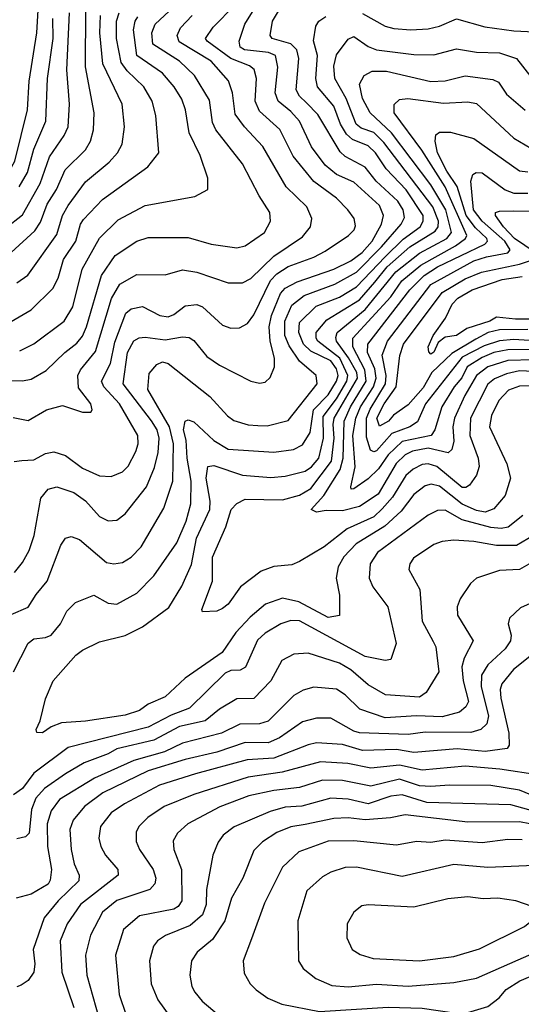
# Model space of a CAD drawing. Extents: x 1308313 to 1441400, y 959662 to 1036319.
# Tile 642 of 656: x 1395325 to 1397082, y 1007613 to 1011061. Entities that reach past the tile are written whole.
import ezdxf

# ---------------------------------------------------------------- set-up
doc = ezdxf.new("R2010")
doc.units = 0

msp = doc.modelspace()

# ---------------------------------------------------------------- linework, layer by layer
at = {"layer": '0CON10XD'}
for points in [[(1394165, 1010176.4), (1394255, 1010184.7), (1394375, 1010195.2), (1394485, 1010189.1), (1394575, 1010207.4), (1394655, 1010244.4), (1394725, 1010297.5), (1394795, 1010331.6), (1394925, 1010373.7), (1395063.2, 1010396.8), (1395226.3, 1010463.7), (1395279.8, 1010515), (1395308.5, 1010565), (1395352.6, 1010745), (1395358.2, 1010845), (1395385.2, 1011015.2), (1395394.3, 1011174.3)], [(1395786.1, 1009656.1), (1395687.7, 1009785), (1395702.5, 1009895), (1395725, 1009936.1), (1395743, 1009947), (1395765, 1009949.5), (1395835, 1009939.7), (1395895, 1009950), (1395918.3, 1009948.3), (1395935, 1009937.1), (1395981, 1009881), (1396025, 1009850.4), (1396135, 1009794.4), (1396165, 1009788.1), (1396185, 1009790.8), (1396202, 1009808), (1396217.2, 1009845), (1396217.5, 1009875), (1396202.7, 1009935), (1396199.3, 1009985), (1396207.4, 1010025), (1396237.9, 1010102.1), (1396255, 1010120), (1396297.2, 1010142.8), (1396425, 1010187.2), (1396485, 1010216.6), (1396524.9, 1010245), (1396558.9, 1010285), (1396592.4, 1010345), (1396598.8, 1010375), (1396585, 1010409.8), (1396495, 1010491.8), (1396435, 1010518.8), (1396395, 1010550.7), (1396347.2, 1010615), (1396305, 1010705.2), (1396275, 1010739.4), (1396230, 1010775), (1396219.8, 1010805), (1396228.9, 1010895), (1396220.6, 1010935), (1396196.2, 1010946.2), (1396112.3, 1010955), (1396096.8, 1010965), (1396093.7, 1010985), (1396113, 1011045), (1396190.1, 1011169.9)], [(1395235, 1009798.9), (1395335, 1009796.3), (1395365, 1009801.9), (1395418.2, 1009831.8), (1395482.7, 1009895), (1395525, 1009927.4), (1395545, 1009952), (1395558.8, 1009985), (1395611.6, 1010165), (1395659.7, 1010235), (1395735, 1010284.7), (1395775, 1010298.1), (1395915, 1010298.4), (1395995.4, 1010274.6), (1396085, 1010261.5), (1396115, 1010268.8), (1396182.2, 1010315), (1396203.5, 1010355), (1396201.2, 1010385), (1396163.6, 1010443.6), (1396105, 1010555.6), (1396011.7, 1010675), (1396000.2, 1010700.2), (1395989.3, 1010779.3), (1395936.7, 1010865), (1395884.2, 1010915), (1395791.6, 1010975), (1395787.3, 1011015), (1395800, 1011045), (1395865, 1011105.9)], [(1395295, 1008977.9), (1395355, 1009003.2), (1395382.6, 1009047.4), (1395420.9, 1009095), (1395469.6, 1009220.4), (1395485, 1009245.6), (1395505, 1009251.1), (1395535, 1009240.4), (1395629.3, 1009159.3), (1395655, 1009154.8), (1395685, 1009159.4), (1395715, 1009178.2), (1395750.8, 1009215), (1395829.9, 1009350.1), (1395861.8, 1009445), (1395864.2, 1009575), (1395850, 1009635), (1395774.1, 1009765.9), (1395778.4, 1009821.6), (1395805, 1009852.7), (1395825, 1009862.9), (1395845, 1009856.2), (1395990.7, 1009740.7), (1396053, 1009673), (1396075, 1009656.9), (1396125, 1009642.3), (1396159.4, 1009639.4), (1396191.6, 1009638.4), (1396265, 1009657.3), (1396367, 1009785), (1396363.9, 1009815), (1396304.4, 1009864.4), (1396268.9, 1009918.9), (1396253.2, 1009955), (1396253.9, 1010005), (1396278.5, 1010061.5), (1396321.8, 1010095), (1396428.4, 1010135), (1396505, 1010176.8), (1396591.8, 1010265), (1396660.6, 1010345), (1396672.2, 1010367.8), (1396667.9, 1010395), (1396649.5, 1010425), (1396574, 1010495), (1396535, 1010544.8), (1396465, 1010581.3), (1396447.6, 1010597.6), (1396369, 1010729), (1396329.3, 1010769.3), (1396305, 1010792.7), (1396293.6, 1010815), (1396303, 1010925), (1396295.7, 1010955), (1396275, 1010975.7), (1396209.4, 1010995), (1396202.1, 1011005), (1396210, 1011055), (1396245.9, 1011114.1)], [(1395306.3, 1009513.6), (1395332.7, 1009517.3), (1395375, 1009518.9), (1395415, 1009541.2), (1395445, 1009547.8), (1395485, 1009534.7), (1395545, 1009489.7), (1395605, 1009463.4), (1395645, 1009460.7), (1395685, 1009477.3), (1395705, 1009497.3), (1395731.9, 1009548.1), (1395739.6, 1009575), (1395738.9, 1009605), (1395674.5, 1009715), (1395619.6, 1009775), (1395612, 1009795), (1395642.7, 1009857.3), (1395658.2, 1009931.8), (1395696.8, 1010033.2), (1395715, 1010048.2), (1395755, 1010055.9), (1395815.8, 1010025), (1395845, 1010020.6), (1395865, 1010028.5), (1395905, 1010058.9), (1395945, 1010063.6), (1395965, 1010054.7), (1396035, 1009990.4), (1396065, 1009980.8), (1396095, 1009981.2), (1396122.8, 1009997.3), (1396145, 1010026.9), (1396202.9, 1010147.1), (1396225, 1010171), (1396265, 1010196.8), (1396355, 1010229.4), (1396395, 1010250.2), (1396476.9, 1010305), (1396496.9, 1010325), (1396501.5, 1010338.5), (1396496.8, 1010365), (1396473.7, 1010395), (1396435, 1010435.8), (1396355, 1010494.2), (1396283, 1010583), (1396236.2, 1010676.2), (1396165, 1010740), (1396149.3, 1010775), (1396154.8, 1010855), (1396145.8, 1010885.8), (1396129.4, 1010899.4), (1396064.9, 1010924.9), (1395981.8, 1010985), (1395975.9, 1010995), (1396002.9, 1011035), (1396078.8, 1011111.2)], [(1395275, 1010330.4), (1395335, 1010377.7), (1395397.1, 1010487.1), (1395429.9, 1010580.1), (1395481.4, 1010655), (1395494.3, 1010685), (1395500, 1010765), (1395490.2, 1010885), (1395499, 1011085)], [(1395295, 1010245.3), (1395378.4, 1010321.6), (1395397.9, 1010352.1), (1395421.7, 1010415), (1395454.4, 1010465.6), (1395484.3, 1010535), (1395555.3, 1010605), (1395573.6, 1010635), (1395583.8, 1010675), (1395586.2, 1010735), (1395555.8, 1010895.8), (1395556.6, 1011095)], [(1395295.7, 1010004.3), (1395365, 1010044.7), (1395441.1, 1010118.9), (1395459.6, 1010155), (1395478.7, 1010221.3), (1395521.6, 1010285), (1395538.1, 1010345), (1395548.6, 1010361.4), (1395615, 1010430.8), (1395774.4, 1010545.6), (1395812.9, 1010595), (1395801.9, 1010725), (1395789.5, 1010775), (1395759.5, 1010825), (1395701.2, 1010881.2), (1395680.5, 1010910.5), (1395664.6, 1010995), (1395664.6, 1011055.4), (1395673.1, 1011085)], [(1395302.3, 1009667.7), (1395355, 1009656.8), (1395419.2, 1009695), (1395475, 1009709.6), (1395545, 1009685.8), (1395574.1, 1009685.9), (1395579.2, 1009695), (1395574.4, 1009715), (1395531.3, 1009771.3), (1395528.4, 1009815), (1395537.6, 1009835), (1395590.7, 1009899.3), (1395646.2, 1010083.8), (1395676, 1010135), (1395735, 1010168.2), (1395835, 1010167.6), (1395895, 1010184.7), (1395945, 1010176.8), (1396055, 1010138.9), (1396105, 1010138.9), (1396135, 1010154.7), (1396215, 1010232.9), (1396315, 1010300.3), (1396343.1, 1010335), (1396347.7, 1010365), (1396330.9, 1010405), (1396258.2, 1010475), (1396176.4, 1010616.4), (1396112.4, 1010685), (1396080.1, 1010730.1), (1396070, 1010805), (1396056.5, 1010846.5), (1395995.2, 1010915), (1395883.2, 1010983.2), (1395876.5, 1011005), (1395888.1, 1011031.9), (1395928.8, 1011075)], [(1395303.2, 1008776.8), (1395355, 1008877.8), (1395375, 1008892.2), (1395415, 1008896.7), (1395435, 1008905.3), (1395468.5, 1008945), (1395490.2, 1008989.8), (1395520, 1009020), (1395585, 1009045.5), (1395635, 1009017.5), (1395665, 1009013.6), (1395735, 1009052), (1395795, 1009112.9), (1395875, 1009228.8), (1395908.4, 1009305), (1395924.8, 1009365), (1395925.1, 1009445), (1395911.5, 1009525), (1395908.2, 1009588.2), (1395898.4, 1009625), (1395905, 1009654.3), (1395915, 1009659.5), (1395935, 1009652.3), (1396005, 1009586.6), (1396055, 1009557), (1396215, 1009545.7), (1396283.9, 1009556.1), (1396315, 1009571.9), (1396341.9, 1009615), (1396353.5, 1009695), (1396405, 1009747.3), (1396434.6, 1009795), (1396440.5, 1009815), (1396435, 1009837.9), (1396415, 1009865.8), (1396345, 1009900.2), (1396318.7, 1009925), (1396302.6, 1009965), (1396305, 1010000.8), (1396362.9, 1010057.1), (1396445, 1010088.6), (1396505, 1010125.4), (1396605, 1010229.7), (1396667.7, 1010292.3), (1396728.1, 1010335), (1396738.6, 1010355), (1396737.8, 1010375), (1396678.3, 1010465), (1396608.8, 1010538.8), (1396571.3, 1010595), (1396545, 1010619.1), (1396490.9, 1010640.9), (1396469.5, 1010659.5), (1396448.1, 1010695), (1396425, 1010757.4), (1396367.6, 1010825), (1396361.9, 1010855), (1396367.9, 1010935), (1396353.5, 1010986.5), (1396362.1, 1011037.9), (1396372.9, 1011055), (1396397.6, 1011072.4)], [(1395315, 1010139.4), (1395353.4, 1010166.6), (1395455, 1010308.9), (1395475.4, 1010374.6), (1395495, 1010410.6), (1395555, 1010492.8), (1395638.5, 1010561.5), (1395667.7, 1010595), (1395683.4, 1010625), (1395691.9, 1010685), (1395684.2, 1010765), (1395616.4, 1010906.4), (1395605.7, 1011015), (1395608.6, 1011075)], [(1396525, 1011082.3), (1396605, 1011038.2), (1396635, 1011029.6), (1396695, 1011024.8), (1396755, 1011029.1), (1396795, 1011038), (1396855, 1011064.1), (1396954.1, 1011035.9), (1397055, 1011021.4), (1397128.3, 1011018.3)], [(1395323.4, 1010475), (1395352.5, 1010525), (1395375, 1010607.3), (1395417.1, 1010705), (1395422.7, 1010855), (1395441.9, 1010995), (1395441.4, 1011065)], [(1395325, 1009901.2), (1395375, 1009925.9), (1395481.1, 1010005), (1395510.6, 1010055), (1395543.4, 1010186.6), (1395605, 1010295.4), (1395670.4, 1010359.6), (1395765, 1010410), (1395938.6, 1010441.4), (1395984.3, 1010465.7), (1395984.2, 1010505.8), (1395956.7, 1010585), (1395919, 1010665), (1395906.2, 1010745), (1395892.5, 1010782.5), (1395866.4, 1010825), (1395825, 1010873.1), (1395735.6, 1010935.6), (1395723.3, 1011025), (1395729, 1011055), (1395739.2, 1011070.8)], [(1396132.1, 1008967.9), (1396082.4, 1008915), (1396033.7, 1008845), (1395904.5, 1008755), (1395835, 1008690), (1395775, 1008663.3), (1395745, 1008641.8), (1395695, 1008625.2), (1395555, 1008604.2), (1395471.6, 1008598.4), (1395435.3, 1008584.7), (1395405, 1008562.9), (1395385, 1008564.2), (1395382.9, 1008575), (1395396.2, 1008605), (1395415, 1008682.5), (1395441.9, 1008745), (1395522.2, 1008835), (1395545, 1008852.9), (1395605, 1008881.5), (1395695, 1008904.4), (1395754.6, 1008935), (1395847.4, 1009002.6), (1395892.8, 1009077.2), (1395926.9, 1009153.1), (1395944.3, 1009245), (1395990.5, 1009345), (1395992.1, 1009375), (1395978.5, 1009455), (1395984, 1009496), (1396005, 1009499.5), (1396105, 1009465.7), (1396205, 1009457.3), (1396255, 1009462.7), (1396325, 1009480.2), (1396347.1, 1009495), (1396372.7, 1009525), (1396389.5, 1009595), (1396388.3, 1009671.7), (1396435, 1009733.1), (1396471, 1009795), (1396474.4, 1009815), (1396445.9, 1009875), (1396369.7, 1009935), (1396363.2, 1009945), (1396363, 1009965), (1396400.6, 1010009.4), (1396515, 1010079.9), (1396568.8, 1010141.2), (1396611.9, 1010195), (1396691.3, 1010265), (1396780.3, 1010319.8), (1396791, 1010335), (1396791.3, 1010355), (1396772.2, 1010405), (1396600.6, 1010630.6), (1396565.7, 1010665.7), (1396520.5, 1010680.5), (1396503.2, 1010695), (1396468.4, 1010785), (1396428.5, 1010855), (1396425, 1010897.5), (1396435, 1010937.5), (1396475, 1010992.5), (1396495, 1011001.5), (1396545, 1010966.9), (1396574.3, 1010955), (1396705, 1010939), (1396775, 1010938.2), (1396855, 1010958.2), (1396925, 1010947.5), (1397005.3, 1010944.8), (1397065.2, 1010925.2), (1397115, 1010860.4)], [(1397125, 1009829), (1397075, 1009830.9), (1397029.6, 1009820.4), (1396987.5, 1009802.6), (1396965, 1009784.3), (1396903.5, 1009665), (1396901.2, 1009605), (1396930.7, 1009525), (1396934.2, 1009495.8), (1396924.8, 1009465.2), (1396899.8, 1009430.2), (1396887.9, 1009422.1), (1396875, 1009422.5), (1396786.2, 1009496.2), (1396755.9, 1009505.9), (1396735, 1009503.2), (1396702.9, 1009487.1), (1396677.5, 1009465), (1396631.2, 1009388.8), (1396595, 1009348), (1396565, 1009319.7), (1396471.8, 1009278.2), (1396391.4, 1009215), (1396305, 1009163.1), (1396278.6, 1009151.4), (1396215, 1009145.5), (1396170.7, 1009129.3), (1396098.2, 1009075), (1396055, 1009014.4), (1396035, 1008998.6), (1396015, 1008990), (1395965, 1008987.5), (1395963.1, 1008995), (1396000, 1009095), (1396000.8, 1009179.1), (1396047.4, 1009285), (1396066.2, 1009345), (1396085, 1009366.4), (1396115, 1009381.8), (1396245, 1009379.6), (1396305, 1009396), (1396345, 1009418.7), (1396416.9, 1009515), (1396426.9, 1009595), (1396422.6, 1009642.6), (1396426.9, 1009665), (1396508.4, 1009805), (1396505.9, 1009825), (1396477.1, 1009877.1), (1396435.1, 1009935), (1396432, 1009948), (1396437.4, 1009965), (1396534.5, 1010045.5), (1396642.7, 1010177.3), (1396725, 1010243.5), (1396821.3, 1010295), (1396837.6, 1010315), (1396817.3, 1010395), (1396765, 1010482.2), (1396627.5, 1010665), (1396552.3, 1010735), (1396525.9, 1010785), (1396515.3, 1010834.8), (1396531.5, 1010865), (1396559, 1010881), (1396609.6, 1010880.4), (1396765, 1010844.8), (1396815, 1010847), (1396885, 1010863.9), (1396981.8, 1010851.8), (1397001.4, 1010841.4), (1397029.4, 1010799.4), (1397095, 1010743.3)], [(1397125, 1009869.3), (1397035, 1009867.5), (1396965, 1009844.7), (1396925.2, 1009814.8), (1396883.8, 1009745), (1396847.4, 1009665), (1396842.5, 1009635), (1396845.2, 1009585), (1396838.6, 1009555), (1396825.8, 1009544.2), (1396755, 1009559.7), (1396700.6, 1009549.4), (1396675, 1009536.4), (1396643.8, 1009506.2), (1396580.4, 1009399.6), (1396515, 1009356), (1396455, 1009340.4), (1396398.4, 1009341.6), (1396365, 1009335.7), (1396346.2, 1009345), (1396390.2, 1009395), (1396447.6, 1009485), (1396457.3, 1009525), (1396461.7, 1009655), (1396484.1, 1009705), (1396538.2, 1009795), (1396534.3, 1009835), (1396491.7, 1009915), (1396492.1, 1009945), (1396625, 1010090), (1396663.9, 1010146.1), (1396729.4, 1010200.6), (1396851.4, 1010268.6), (1396886.4, 1010295), (1396891, 1010305), (1396814.9, 1010474.9), (1396733.8, 1010603.8), (1396636.8, 1010735), (1396636.6, 1010763.4), (1396655, 1010781.3), (1396684.8, 1010785.2), (1396808.9, 1010768.9), (1396895, 1010773.2), (1396925, 1010767.1), (1397055, 1010645.3), (1397115, 1010610.5)], [(1397115, 1009905.4), (1397035, 1009904.9), (1396985, 1009894.9), (1396945, 1009878.2), (1396891.9, 1009845), (1396873.2, 1009806.8), (1396846.1, 1009775), (1396803.4, 1009705), (1396778.8, 1009625), (1396766.2, 1009605), (1396665, 1009583.4), (1396615, 1009537.3), (1396581.8, 1009488.2), (1396545, 1009453.2), (1396495, 1009417.5), (1396486.4, 1009416.4), (1396484.5, 1009424.5), (1396500.4, 1009495), (1396492, 1009605), (1396502.5, 1009665), (1396518.9, 1009705), (1396563.7, 1009775), (1396573.9, 1009805), (1396568.3, 1009838.3), (1396543, 1009895), (1396544.8, 1009925), (1396691, 1010115), (1396741.1, 1010165), (1396787.7, 1010195), (1396953.8, 1010275), (1396962.9, 1010285), (1396960.8, 1010295), (1396921.7, 1010331.7), (1396888.8, 1010375), (1396856.8, 1010476.8), (1396820.5, 1010530.5), (1396788.7, 1010595), (1396780.2, 1010635), (1396782.4, 1010657.6), (1396795, 1010666.4), (1396833.5, 1010666.5), (1396915, 1010644.1), (1397075, 1010531.4), (1397105, 1010527.4)], [(1397145, 1009934.9), (1397055, 1009940.9), (1397005, 1009936), (1396951.1, 1009918.9), (1396875, 1009878.5), (1396745.7, 1009715), (1396717.8, 1009652.2), (1396690.8, 1009635), (1396628.3, 1009611.7), (1396575, 1009551.2), (1396565, 1009547.4), (1396553.7, 1009553.7), (1396539.3, 1009599.3), (1396539.5, 1009665), (1396552.7, 1009697.3), (1396606.1, 1009785), (1396608.2, 1009815), (1396594.6, 1009885.4), (1396613.1, 1009935), (1396765, 1010133.1), (1396915, 1010216), (1396959.8, 1010230.2), (1397035, 1010244.8), (1397042.9, 1010255), (1397023.8, 1010285), (1396944.9, 1010355), (1396914.1, 1010395), (1396904.8, 1010495.2), (1396911.4, 1010518.6), (1396923.9, 1010526.1), (1396945, 1010524.2), (1397025, 1010465.2), (1397055, 1010453), (1397105, 1010453.3)], [(1397130.8, 1010245), (1397058.1, 1010295), (1397018.8, 1010335), (1396990.9, 1010375), (1396991.4, 1010385), (1397005, 1010390.4), (1397055, 1010390.8), (1397215, 1010388.8)], [(1397105, 1009975.6), (1397005, 1009974.5), (1396965.3, 1009965), (1396922.5, 1009942.5), (1396837.9, 1009892.1), (1396768.8, 1009825), (1396737.9, 1009772.1), (1396685, 1009712.4), (1396634.7, 1009675.3), (1396617.2, 1009655), (1396585, 1009637.2), (1396576.3, 1009665), (1396601.4, 1009715), (1396643.1, 1009775), (1396656.7, 1009885), (1396669, 1009925), (1396804.6, 1010105.4), (1396885, 1010152.9), (1396942.9, 1010177.1), (1397074.9, 1010205.1), (1397134.7, 1010225)], [(1397175, 1010011.5), (1397061.6, 1010011.6), (1396995, 1010019.3), (1396971.6, 1010005), (1396891, 1009979), (1396855, 1009954.8), (1396815, 1009949.2), (1396790, 1009930), (1396775, 1009896.2), (1396765, 1009889.5), (1396757.6, 1009897.6), (1396756, 1009915), (1396773, 1009955), (1396816.6, 1010015), (1396839.1, 1010065), (1396860, 1010085), (1396910, 1010115), (1397015, 1010151.3), (1397085, 1010161.5)], [(1397125, 1009778.6), (1397075, 1009777.4), (1397036.9, 1009763.1), (1397002.6, 1009727.4), (1396976.9, 1009675), (1396970.9, 1009635), (1397031.6, 1009505), (1397043.4, 1009455), (1397025.3, 1009395), (1396985, 1009347.5), (1396955, 1009336), (1396925, 1009341.4), (1396875, 1009363.8), (1396795, 1009427), (1396766.4, 1009433.6), (1396745, 1009428), (1396705, 1009398.1), (1396660.8, 1009339.2), (1396603.4, 1009286.6), (1396502.9, 1009225), (1396459.8, 1009180.2), (1396440.7, 1009145), (1396432.8, 1009105), (1396445.4, 1009045), (1396445.5, 1008974.5), (1396405, 1008967.7), (1396302.1, 1009022.1), (1396245, 1009034.4), (1396185.8, 1009014.2), (1396132.1, 1008967.9)], [(1395306.5, 1009125), (1395335, 1009159.5), (1395357.8, 1009202.2), (1395375.7, 1009255), (1395399.4, 1009385), (1395425, 1009416.8), (1395455, 1009425.4), (1395515, 1009405.3), (1395555.5, 1009375.5), (1395605, 1009320.4), (1395635, 1009306.2), (1395665, 1009308.2), (1395695, 1009330), (1395768.9, 1009425), (1395797.1, 1009492.9), (1395809.8, 1009545), (1395813.9, 1009595), (1395806, 1009625), (1395786.1, 1009656.1)], [(1397087.5, 1009325), (1397035.9, 1009284.1), (1397011.1, 1009278.9), (1396975, 1009282.1), (1396875, 1009309.4), (1396815, 1009342.6), (1396787.8, 1009342.2), (1396755, 1009325.3), (1396578.4, 1009195), (1396552.9, 1009155), (1396548.8, 1009105), (1396562, 1009075), (1396614.1, 1009004.1), (1396643.7, 1008876.3), (1396625, 1008820), (1396605, 1008816.5), (1396535, 1008830.2), (1396304.8, 1008955.2), (1396275, 1008956.2), (1396240, 1008945), (1396185, 1008912.5), (1396157.5, 1008887.5), (1396116.3, 1008793.7), (1396096.8, 1008783.2), (1396065, 1008781.7), (1396045, 1008772.7), (1395920.2, 1008649.8), (1395855, 1008625.4), (1395775, 1008583.8), (1395495, 1008512.4), (1395375, 1008422.6), (1395335, 1008368.4), (1395303.9, 1008346.1)], [(1397144.2, 1009265.8), (1397065, 1009219.4), (1396995, 1009219.1), (1396915, 1009233.7), (1396845, 1009238.4), (1396805, 1009233.6), (1396775, 1009222.4), (1396704.5, 1009175), (1396691.2, 1009155), (1396687.9, 1009135), (1396726, 1009065), (1396734.8, 1008954.8), (1396773.5, 1008883.5), (1396782.2, 1008865), (1396792.5, 1008777.5), (1396748.2, 1008705), (1396725, 1008688.6), (1396606.4, 1008696.4), (1396545, 1008731.6), (1396485, 1008784.3), (1396445, 1008807), (1396335, 1008841.8), (1396285, 1008839.4), (1396243.1, 1008816.9), (1396204.1, 1008745), (1396145, 1008683.4), (1396085, 1008682.5), (1396025, 1008645.7), (1395974.9, 1008605.1), (1395885, 1008586), (1395795, 1008537.4), (1395665, 1008507.4), (1395635, 1008490.3), (1395551.1, 1008458.9), (1395485, 1008420.4), (1395411.4, 1008368.6), (1395382, 1008335), (1395366.8, 1008295), (1395357.9, 1008212.1), (1395345, 1008198.7), (1395315, 1008192.6)], [(1397125, 1009162.9), (1397075, 1009135.9), (1397005, 1009131.8), (1396925, 1009105.5), (1396903.9, 1009086.1), (1396867.3, 1009032.7), (1396857.1, 1009005), (1396858.8, 1008975), (1396913.1, 1008885), (1396881.1, 1008825), (1396873.4, 1008795), (1396878.6, 1008745), (1396896.5, 1008673.5), (1396887.7, 1008655), (1396864.8, 1008635.2), (1396805, 1008619.4), (1396715, 1008622.9), (1396605, 1008616), (1396516.8, 1008646.8), (1396465, 1008696.9), (1396435, 1008716.3), (1396355, 1008723.1), (1396317.6, 1008712.4), (1396285, 1008694.1), (1396195, 1008604.4), (1396165, 1008595.2), (1396096.5, 1008593.5), (1396032.2, 1008562.2), (1395895, 1008527.3), (1395832.7, 1008497.3), (1395725, 1008466.6), (1395586.7, 1008405), (1395465, 1008330.2), (1395435, 1008290.4), (1395421.6, 1008245), (1395422.3, 1008165), (1395436.6, 1008085), (1395432, 1008048), (1395425, 1008033.3), (1395365, 1007998), (1395313.3, 1007985)], [(1397155, 1009034.5), (1397079.4, 1009000.6), (1397040, 1008965), (1397036.1, 1008945), (1397046.7, 1008905), (1397044.2, 1008885), (1397025, 1008857.8), (1396965, 1008801.8), (1396942.4, 1008765), (1396941.2, 1008725), (1396966.9, 1008623.1), (1396961.2, 1008595), (1396940, 1008575), (1396905.2, 1008564.8), (1396745, 1008566), (1396685, 1008557.3), (1396515, 1008563.5), (1396495, 1008569.2), (1396415, 1008614.7), (1396365, 1008614.3), (1396315, 1008601.6), (1396235, 1008545.6), (1396195, 1008527.8), (1396115, 1008529.2), (1396015, 1008495.5), (1395905, 1008469.7), (1395775, 1008429.9), (1395616.5, 1008353.5), (1395551.9, 1008305), (1395512.5, 1008257.5), (1395500.3, 1008225), (1395504.8, 1008154.8), (1395515.7, 1008105), (1395533.5, 1008065), (1395531.6, 1008045), (1395459.3, 1007975), (1395411.2, 1007915), (1395371.9, 1007805), (1395378.3, 1007755), (1395374.7, 1007725.3), (1395355, 1007695.6), (1395330.3, 1007679.7)], [(1397117.4, 1008835), (1397054.2, 1008785), (1397013.2, 1008735), (1397007.9, 1008715), (1397010.2, 1008685), (1397038.1, 1008561.9), (1397039.3, 1008520.7), (1397032, 1008508), (1396955, 1008497.7), (1396857.5, 1008507.5), (1396705, 1008494.8), (1396645, 1008504.6), (1396525, 1008501.3), (1396455, 1008522.5), (1396365, 1008527.9), (1396335, 1008521.6), (1396215, 1008474.6), (1396121.4, 1008468.6), (1395940.4, 1008419.6), (1395815, 1008380.4), (1395692.3, 1008315), (1395645, 1008282.8), (1395608.6, 1008235), (1395601.9, 1008195), (1395608.8, 1008165), (1395625.2, 1008135.2), (1395669.2, 1008085), (1395669.6, 1008065), (1395537.7, 1007962.3), (1395490.8, 1007895), (1395466.9, 1007835), (1395473, 1007725), (1395515, 1007601.2)], [(1397145, 1008415.4), (1397006.3, 1008436.3), (1396885, 1008446.5), (1396735, 1008432.4), (1396655, 1008450.1), (1396555, 1008439.4), (1396474.2, 1008455.8), (1396378.2, 1008461.8), (1396244.1, 1008425.9), (1396125, 1008408), (1395935, 1008348), (1395831.5, 1008305), (1395773.4, 1008266.6), (1395742.3, 1008235), (1395732.5, 1008215), (1395732.8, 1008182.8), (1395744.7, 1008155), (1395792.5, 1008085), (1395801.6, 1008055), (1395798.7, 1008035), (1395780.6, 1008015), (1395665, 1007976.5), (1395615, 1007935.9), (1395572.6, 1007855), (1395555.3, 1007785), (1395560.3, 1007715), (1395601.9, 1007565)], [(1397175, 1008322.1), (1397075, 1008362.8), (1396975, 1008379), (1396830.4, 1008380.4), (1396764.9, 1008375.1), (1396725, 1008378.2), (1396655, 1008401), (1396555, 1008376.1), (1396455, 1008397), (1396385, 1008398), (1396305, 1008372.1), (1396215, 1008361.9), (1396127.5, 1008342.5), (1396025.7, 1008304.3), (1395913.5, 1008245), (1395877.4, 1008212.6), (1395862.7, 1008185), (1395864.7, 1008155), (1395891.7, 1008085), (1395892.8, 1007975), (1395879.7, 1007955), (1395864.5, 1007945.5), (1395745, 1007922.4), (1395688.8, 1007875), (1395660.5, 1007785), (1395672.9, 1007647.1), (1395697.5, 1007575)], [(1397205, 1008267.1), (1397045, 1008311.7), (1396750.4, 1008319.6), (1396665, 1008346), (1396625, 1008341.6), (1396545, 1008314.6), (1396475, 1008331.3), (1396415, 1008334.5), (1396313.2, 1008306.8), (1396255, 1008303.3), (1396201.7, 1008288.3), (1396075.8, 1008234.2), (1396038.2, 1008205), (1396019.9, 1008180.1), (1396001.8, 1008135), (1395979.1, 1008015), (1395977.6, 1007962.4), (1395965, 1007926.2), (1395921.7, 1007888.3), (1395836.1, 1007853.9), (1395807.5, 1007835), (1395794.2, 1007815.8), (1395779.2, 1007765), (1395786, 1007685), (1395808.3, 1007628.3), (1395850.6, 1007570.6)], [(1397256.2, 1008216.2), (1397075, 1008251.5), (1396895, 1008250.7), (1396675, 1008276.7), (1396624.1, 1008265.9), (1396535, 1008258.6), (1396475, 1008265.6), (1396425, 1008263.7), (1396325, 1008242.8), (1396275, 1008234.8), (1396225, 1008214.8), (1396175, 1008181.8), (1396145, 1008151.5), (1396106.7, 1008055), (1396067.2, 1007985), (1396043.5, 1007905), (1396000.2, 1007839.8), (1395946.5, 1007795), (1395927.3, 1007765), (1395920.4, 1007715), (1395927.9, 1007675), (1395938.8, 1007655), (1395963.9, 1007623.9), (1396045.6, 1007555)], [(1397085, 1008188.7), (1397035, 1008190), (1396945, 1008178.7), (1396815, 1008187.5), (1396765, 1008178.8), (1396715, 1008182.5), (1396645, 1008170), (1396495, 1008185.2), (1396405, 1008183.8), (1396302.9, 1008147.1), (1396245, 1008092.5), (1396182.8, 1007967.2), (1396137.4, 1007842.6), (1396108.2, 1007765), (1396111.4, 1007721.4), (1396132.2, 1007685), (1396153.6, 1007663.6), (1396193.8, 1007633.8), (1396243.2, 1007613.2), (1396375, 1007587.6), (1396615, 1007603.3), (1396735, 1007599.5), (1396855, 1007581.6)], [(1397155, 1008099.5), (1396965, 1008092.4), (1396845, 1008101.8), (1396665, 1008060.3), (1396505, 1008093.2), (1396465, 1008091.4), (1396414.3, 1008075.7), (1396385, 1008058.8), (1396330.3, 1008009.7), (1396299.2, 1007905), (1396300.9, 1007765), (1396317.8, 1007737.8), (1396362.7, 1007702.7), (1396418.5, 1007678.5), (1396475, 1007674.3)], [(1396725, 1007764.8), (1396845, 1007780.2), (1396935, 1007807.1), (1397092.5, 1007885), (1397130, 1007915), (1397137.5, 1007925), (1397137.3, 1007937.3), (1397120, 1007955), (1397062.5, 1007975), (1397000, 1007985), (1396948, 1007982), (1396895, 1007989.6), (1396825, 1007982.3), (1396705, 1007952.8), (1396545, 1007961.2), (1396522.7, 1007957.3), (1396495, 1007935.7), (1396471.5, 1007895), (1396470.6, 1007845), (1396489.2, 1007805), (1396516.9, 1007786.9), (1396562.6, 1007772.6), (1396725, 1007764.8)], [(1396475, 1007674.3), (1396575, 1007682.7), (1396685, 1007676.1), (1396845, 1007689.3), (1396925, 1007703.8), (1397235, 1007840.7)], [(1396855, 1007581.6), (1396895, 1007583.7), (1396964.4, 1007605), (1397004.4, 1007635), (1397028.2, 1007665), (1397076.2, 1007695), (1397235, 1007761)], [(1395330.3, 1007679.7), (1395315, 1007674.3)]]:
    msp.add_lwpolyline(points, dxfattribs=at)

doc.saveas('drawing.dxf')
